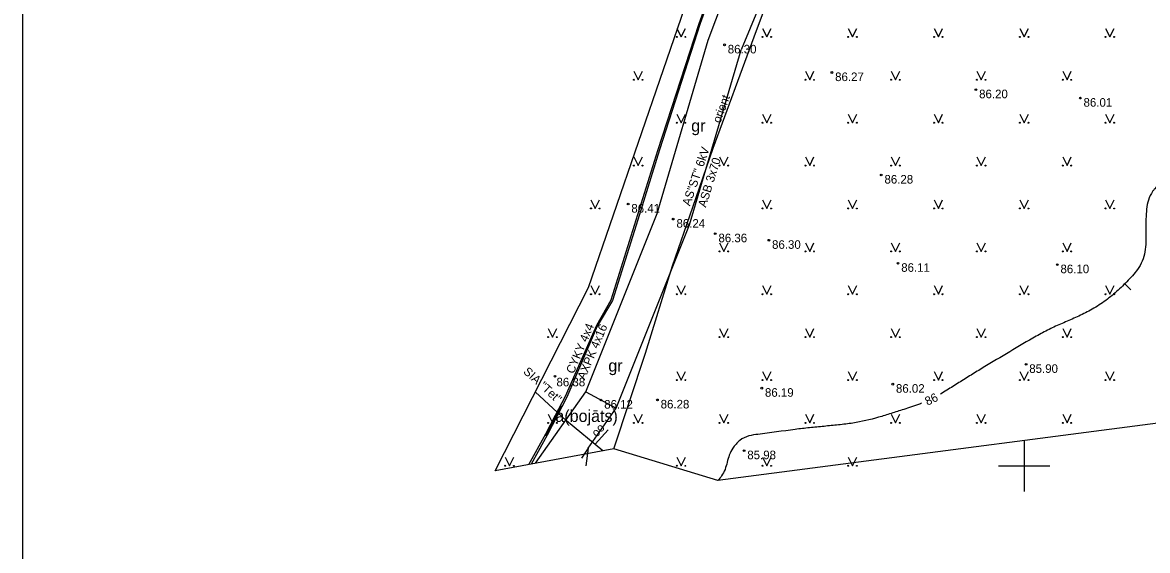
# Model space of a CAD drawing. Extents: x 576692 to 577659, y 273254 to 273799.
# Drawn here: x 576691.6 to 576757.2, y 273645.1 to 273675.8 of the extents above; entities that cross this region are included whole.
import ezdxf

# ---------------------------------------------------------------- set-up
doc = ezdxf.new("R2010")
doc.units = 0
for name, color, linetype in [('APGS_ELEM_####_####_#', 7, 'Continuous'), ('APGS_VADP_NEDR_TKST_#', 7, 'Continuous'), ('CELI_CAPM_####_####_#', 7, 'Continuous'), ('CELI_CMAL_####_####_#', 7, 'Continuous'), ('CELI_TAKA_####_####_#', 7, 'Continuous'), ('CKOM_ELEM_####_####_#', 7, 'Continuous'), ('ELEK_ELEM_####_####_#', 7, 'Continuous'), ('GAZE_VADP_VSP1_####_#', 7, 'Continuous'), ('GEOD_ELEM_####_TKST_#', 7, 'Continuous'), ('HIDT_REZV_####_TKST_#', 7, 'Continuous'), ('Level 62', 7, 'Continuous'), ('LKAN_ELEM_PAST_TKST_#', 7, 'Continuous'), ('NORB_MARG_MMET_####_#', 7, 'Continuous'), ('NORB_ZOGS_ZMET_####_#', 7, 'Continuous'), ('POINT-ELEV', 7, 'Continuous'), ('RAMI_UZMR_####_####_#', 7, 'Continuous'), ('RELJ_ELEM_####_####_#', 7, 'Continuous'), ('RELJ_HORZ_PAMT_####_#', 7, 'Continuous'), ('ROBZ_PROJ_####_TKST_#', 7, 'Continuous'), ('TERT_KRND_####_####_#', 7, 'Continuous')]:
    doc.layers.add(name, color=color, linetype=linetype)

msp = doc.modelspace()

# ---------------------------------------------------------------- linework, layer by layer
at = {"layer": 'APGS_ELEM_####_####_#'}
for points in [[(576724.449, 273654.313), (576726.219, 273653.353)], [(576724.584, 273651.032), (576724.194, 273650.452)]]:
    msp.add_lwpolyline(points, dxfattribs=at)
at = {"layer": 'CELI_CAPM_####_####_#'}
for points in [[(576747.985, 273714.221), (576746.348, 273707.285), (576741.816, 273695.089), (576739.373, 273688.394), (576733.496, 273674.256)], [(576731.578, 273674.82), (576737.011, 273689.199), (576739.086, 273695.273), (576742.568, 273707.72)], [(576721.516, 273650.15), (576724.449, 273654.313), (576728.6, 273664.707), (576731.578, 273674.82)], [(576724.584, 273651.032), (576726.219, 273653.353), (576730.492, 273664.053), (576733.496, 273674.256)]]:
    msp.add_lwpolyline(points, dxfattribs=at)
at = {"layer": 'CELI_TAKA_####_####_#'}
msp.add_lwpolyline([(576848.447, 273595.284), (576850.413, 273611.975), (576839.74, 273611.3), (576799.298, 273680.086), (576786.491, 273690.257), (576780.2, 273683.233), (576786.155, 273661.79), (576765.1, 273656.565), (576764.662, 273653.384), (576732.149, 273649.138), (576726.076, 273650.997), (576719.157, 273649.712), (576724.595, 273660.398), (576733.342, 273685.822), (576746.079, 273731.492)], dxfattribs=at)
at = {"layer": 'CKOM_ELEM_####_####_#'}
for p, q in [((576750, 273651.5), (576750, 273650)), ((576748.5, 273650), (576750, 273650)), ((576750, 273650), (576750, 273648.5)), ((576750, 273650), (576751.5, 273650))]:
    msp.add_line(p, q, dxfattribs=at)
at = {"layer": 'ELEK_ELEM_####_####_#'}
msp.add_lwpolyline([(576724.584, 273651.032), (576724.443, 273649.99)], dxfattribs=at)
at = {"layer": 'GEOD_ELEM_####_TKST_#'}
msp.add_line((576756.225, 273660.261), (576755.87, 273660.613), dxfattribs=at)
for points in [[(576760.556, 273673.037), (576760.477, 273672.385), (576760.365, 273671.62), (576759.945, 273669.712), (576759.669, 273668.774), (576759.351, 273667.846), (576758.977, 273667.278), (576758.429, 273666.82), (576757.86, 273666.381), (576757.617, 273666.152), (576757.511, 273666.02), (576757.418, 273665.873), (576757.206, 273665.36), (576757.125, 273664.825), (576757.103, 273663.643), (576757.036, 273662.469), (576756.887, 273661.93), (576756.608, 273661.447), (576755.986, 273660.73), (576755.306, 273660.08), (576754.566, 273659.505), (576753.765, 273659.015), (576752.999, 273658.642), (576752.222, 273658.3), (576751.454, 273657.95), (576750.71, 273657.551), (576747.619, 273655.722), (576746.907, 273655.289), (576746.201, 273654.848), (576745.493, 273654.408), (576745.12, 273654.182)], [(576744.018, 273653.641), (576743.894, 273653.596), (576742.98, 273653.29), (576742.246, 273653.052), (576741.511, 273652.825), (576740.016, 273652.489), (576739.176, 273652.386), (576738.334, 273652.3), (576737.493, 273652.216), (576736.652, 273652.119), (576734.485, 273651.83), (576733.949, 273651.743), (576733.425, 273651.481), (576733.205, 273651.267), (576733.013, 273651.023), (576732.814, 273650.629), (576732.689, 273650.207), (576732.563, 273649.792), (576732.362, 273649.417), (576732.149, 273649.138)]]:
    msp.add_spline(points, degree=3, dxfattribs=at)
at = {"layer": 'Level 62'}
msp.add_line((576724.994, 273651.253), (576725.76, 273652.093), dxfattribs=at)
msp.add_lwpolyline([(576725.448, 273650.88), (576723.324, 273652.624), (576721.494, 273654.304)], dxfattribs=at)
at = {"layer": 'LKAN_ELEM_PAST_TKST_#'}
for p, q in [((576729.75, 273675.5), (576730, 273675)), ((576730, 273675), (576730.25, 273675.5)), ((576734.75, 273675.5), (576735, 273675)), ((576735, 273675), (576735.25, 273675.5)), ((576739.75, 273675.5), (576740, 273675)), ((576740, 273675), (576740.25, 273675.5)), ((576744.75, 273675.5), (576745, 273675)), ((576745, 273675), (576745.25, 273675.5)), ((576749.75, 273675.5), (576750, 273675)), ((576750, 273675), (576750.25, 273675.5)), ((576754.75, 273675.5), (576755, 273675)), ((576755, 273675), (576755.25, 273675.5)), ((576727.25, 273673), (576727.5, 273672.5)), ((576727.5, 273672.5), (576727.75, 273673)), ((576737.25, 273673), (576737.5, 273672.5)), ((576737.5, 273672.5), (576737.75, 273673)), ((576742.25, 273673), (576742.5, 273672.5)), ((576742.5, 273672.5), (576742.75, 273673)), ((576747.25, 273673), (576747.5, 273672.5)), ((576747.5, 273672.5), (576747.75, 273673)), ((576752.25, 273673), (576752.5, 273672.5)), ((576752.5, 273672.5), (576752.75, 273673)), ((576729.75, 273670.5), (576730, 273670)), ((576730, 273670), (576730.25, 273670.5)), ((576734.75, 273670.5), (576735, 273670)), ((576735, 273670), (576735.25, 273670.5)), ((576739.75, 273670.5), (576740, 273670)), ((576740, 273670), (576740.25, 273670.5)), ((576744.75, 273670.5), (576745, 273670)), ((576745, 273670), (576745.25, 273670.5)), ((576749.75, 273670.5), (576750, 273670)), ((576750, 273670), (576750.25, 273670.5)), ((576754.75, 273670.5), (576755, 273670)), ((576755, 273670), (576755.25, 273670.5)), ((576727.25, 273668), (576727.5, 273667.5)), ((576727.5, 273667.5), (576727.75, 273668)), ((576732.25, 273668), (576732.5, 273667.5)), ((576732.5, 273667.5), (576732.75, 273668)), ((576737.25, 273668), (576737.5, 273667.5)), ((576737.5, 273667.5), (576737.75, 273668)), ((576742.25, 273668), (576742.5, 273667.5)), ((576742.5, 273667.5), (576742.75, 273668)), ((576747.25, 273668), (576747.5, 273667.5)), ((576747.5, 273667.5), (576747.75, 273668)), ((576752.25, 273668), (576752.5, 273667.5)), ((576752.5, 273667.5), (576752.75, 273668)), ((576724.75, 273665.5), (576725, 273665)), ((576725, 273665), (576725.25, 273665.5)), ((576734.75, 273665.5), (576735, 273665)), ((576735, 273665), (576735.25, 273665.5)), ((576739.75, 273665.5), (576740, 273665)), ((576740, 273665), (576740.25, 273665.5)), ((576744.75, 273665.5), (576745, 273665)), ((576745, 273665), (576745.25, 273665.5)), ((576749.75, 273665.5), (576750, 273665)), ((576750, 273665), (576750.25, 273665.5)), ((576754.75, 273665.5), (576755, 273665)), ((576755, 273665), (576755.25, 273665.5)), ((576732.25, 273663), (576732.5, 273662.5)), ((576732.5, 273662.5), (576732.75, 273663)), ((576737.25, 273663), (576737.5, 273662.5)), ((576737.5, 273662.5), (576737.75, 273663)), ((576742.25, 273663), (576742.5, 273662.5)), ((576742.5, 273662.5), (576742.75, 273663)), ((576747.25, 273663), (576747.5, 273662.5)), ((576747.5, 273662.5), (576747.75, 273663)), ((576752.25, 273663), (576752.5, 273662.5)), ((576752.5, 273662.5), (576752.75, 273663)), ((576724.75, 273660.5), (576725, 273660)), ((576725, 273660), (576725.25, 273660.5)), ((576729.75, 273660.5), (576730, 273660)), ((576730, 273660), (576730.25, 273660.5)), ((576734.75, 273660.5), (576735, 273660)), ((576735, 273660), (576735.25, 273660.5)), ((576739.75, 273660.5), (576740, 273660)), ((576740, 273660), (576740.25, 273660.5)), ((576744.75, 273660.5), (576745, 273660)), ((576745, 273660), (576745.25, 273660.5)), ((576749.75, 273660.5), (576750, 273660)), ((576750, 273660), (576750.25, 273660.5)), ((576754.75, 273660.5), (576755, 273660)), ((576755, 273660), (576755.25, 273660.5)), ((576722.25, 273658), (576722.5, 273657.5)), ((576722.5, 273657.5), (576722.75, 273658)), ((576732.25, 273658), (576732.5, 273657.5)), ((576732.5, 273657.5), (576732.75, 273658)), ((576737.25, 273658), (576737.5, 273657.5)), ((576737.5, 273657.5), (576737.75, 273658)), ((576742.25, 273658), (576742.5, 273657.5)), ((576742.5, 273657.5), (576742.75, 273658)), ((576747.25, 273658), (576747.5, 273657.5)), ((576747.5, 273657.5), (576747.75, 273658)), ((576752.25, 273658), (576752.5, 273657.5)), ((576752.5, 273657.5), (576752.75, 273658)), ((576729.75, 273655.5), (576730, 273655)), ((576730, 273655), (576730.25, 273655.5)), ((576734.75, 273655.5), (576735, 273655)), ((576735, 273655), (576735.25, 273655.5)), ((576739.75, 273655.5), (576740, 273655)), ((576740, 273655), (576740.25, 273655.5)), ((576744.75, 273655.5), (576745, 273655)), ((576745, 273655), (576745.25, 273655.5)), ((576749.75, 273655.5), (576750, 273655)), ((576750, 273655), (576750.25, 273655.5)), ((576754.75, 273655.5), (576755, 273655)), ((576755, 273655), (576755.25, 273655.5)), ((576722.25, 273653), (576722.5, 273652.5)), ((576722.5, 273652.5), (576722.75, 273653)), ((576727.25, 273653), (576727.5, 273652.5)), ((576727.5, 273652.5), (576727.75, 273653)), ((576732.25, 273653), (576732.5, 273652.5)), ((576732.5, 273652.5), (576732.75, 273653)), ((576737.25, 273653), (576737.5, 273652.5)), ((576737.5, 273652.5), (576737.75, 273653)), ((576742.25, 273653), (576742.5, 273652.5)), ((576742.5, 273652.5), (576742.75, 273653)), ((576747.25, 273653), (576747.5, 273652.5)), ((576747.5, 273652.5), (576747.75, 273653)), ((576752.25, 273653), (576752.5, 273652.5)), ((576752.5, 273652.5), (576752.75, 273653)), ((576719.75, 273650.5), (576720, 273650)), ((576720, 273650), (576720.25, 273650.5)), ((576729.75, 273650.5), (576730, 273650)), ((576730, 273650), (576730.25, 273650.5)), ((576734.75, 273650.5), (576735, 273650)), ((576735, 273650), (576735.25, 273650.5)), ((576739.75, 273650.5), (576740, 273650)), ((576740, 273650), (576740.25, 273650.5))]:
    msp.add_line(p, q, dxfattribs=at)
for centre, radius in [((576729.75, 273675), 0.028), ((576730.25, 273675), 0.0263), ((576734.75, 273675), 0.028), ((576735.25, 273675), 0.0263), ((576739.75, 273675), 0.028), ((576740.25, 273675), 0.0263), ((576744.75, 273675), 0.028), ((576745.25, 273675), 0.0263), ((576749.75, 273675), 0.028), ((576750.25, 273675), 0.0263), ((576754.75, 273675), 0.028), ((576755.25, 273675), 0.0263), ((576727.25, 273672.5), 0.028), ((576727.75, 273672.5), 0.0263), ((576737.25, 273672.5), 0.028), ((576737.75, 273672.5), 0.0263), ((576742.25, 273672.5), 0.028), ((576742.75, 273672.5), 0.0263), ((576747.25, 273672.5), 0.028), ((576747.75, 273672.5), 0.0263), ((576752.25, 273672.5), 0.028), ((576752.75, 273672.5), 0.0263), ((576729.75, 273670), 0.028), ((576730.25, 273670), 0.0263), ((576734.75, 273670), 0.028), ((576735.25, 273670), 0.0263), ((576739.75, 273670), 0.028), ((576740.25, 273670), 0.0263), ((576744.75, 273670), 0.028), ((576745.25, 273670), 0.0263), ((576749.75, 273670), 0.028), ((576750.25, 273670), 0.0263), ((576754.75, 273670), 0.028), ((576755.25, 273670), 0.0263), ((576727.25, 273667.5), 0.028), ((576727.75, 273667.5), 0.0263), ((576732.25, 273667.5), 0.028), ((576732.75, 273667.5), 0.0263), ((576737.25, 273667.5), 0.028), ((576737.75, 273667.5), 0.0263), ((576742.25, 273667.5), 0.028), ((576742.75, 273667.5), 0.0263), ((576747.25, 273667.5), 0.028), ((576747.75, 273667.5), 0.0263), ((576752.25, 273667.5), 0.028), ((576752.75, 273667.5), 0.0263), ((576724.75, 273665), 0.028), ((576725.25, 273665), 0.0263), ((576734.75, 273665), 0.028), ((576735.25, 273665), 0.0263), ((576739.75, 273665), 0.028), ((576740.25, 273665), 0.0263), ((576744.75, 273665), 0.028), ((576745.25, 273665), 0.0263), ((576749.75, 273665), 0.028), ((576750.25, 273665), 0.0263), ((576754.75, 273665), 0.028), ((576755.25, 273665), 0.0263), ((576732.25, 273662.5), 0.028), ((576732.75, 273662.5), 0.0263), ((576737.25, 273662.5), 0.028), ((576737.75, 273662.5), 0.0263), ((576742.25, 273662.5), 0.028), ((576742.75, 273662.5), 0.0263), ((576747.25, 273662.5), 0.028), ((576747.75, 273662.5), 0.0263), ((576752.25, 273662.5), 0.028), ((576752.75, 273662.5), 0.0263), ((576724.75, 273660), 0.028), ((576725.25, 273660), 0.0263), ((576729.75, 273660), 0.028), ((576730.25, 273660), 0.0263), ((576734.75, 273660), 0.028), ((576735.25, 273660), 0.0263), ((576739.75, 273660), 0.028), ((576740.25, 273660), 0.0263), ((576744.75, 273660), 0.028), ((576745.25, 273660), 0.0263), ((576749.75, 273660), 0.028), ((576750.25, 273660), 0.0263), ((576754.75, 273660), 0.028), ((576755.25, 273660), 0.0263), ((576722.25, 273657.5), 0.028), ((576722.75, 273657.5), 0.0263), ((576732.25, 273657.5), 0.028), ((576732.75, 273657.5), 0.0263), ((576737.25, 273657.5), 0.028), ((576737.75, 273657.5), 0.0263), ((576742.25, 273657.5), 0.028), ((576742.75, 273657.5), 0.0263), ((576747.25, 273657.5), 0.028), ((576747.75, 273657.5), 0.0263), ((576752.25, 273657.5), 0.028), ((576752.75, 273657.5), 0.0263), ((576729.75, 273655), 0.028), ((576730.25, 273655), 0.0263), ((576734.75, 273655), 0.028), ((576735.25, 273655), 0.0263), ((576739.75, 273655), 0.028), ((576740.25, 273655), 0.0263), ((576744.75, 273655), 0.028), ((576745.25, 273655), 0.0263), ((576749.75, 273655), 0.028), ((576750.25, 273655), 0.0263), ((576754.75, 273655), 0.028), ((576755.25, 273655), 0.0263), ((576722.25, 273652.5), 0.028), ((576722.75, 273652.5), 0.0263), ((576727.25, 273652.5), 0.028), ((576727.75, 273652.5), 0.0263), ((576732.25, 273652.5), 0.028), ((576732.75, 273652.5), 0.0263), ((576737.25, 273652.5), 0.028), ((576737.75, 273652.5), 0.0263), ((576742.25, 273652.5), 0.028), ((576742.75, 273652.5), 0.0263), ((576747.25, 273652.5), 0.028), ((576747.75, 273652.5), 0.0263), ((576752.25, 273652.5), 0.028), ((576752.75, 273652.5), 0.0263), ((576719.75, 273650), 0.028), ((576720.25, 273650), 0.0263), ((576729.75, 273650), 0.028), ((576730.25, 273650), 0.0263), ((576734.75, 273650), 0.028), ((576735.25, 273650), 0.0263), ((576739.75, 273650), 0.028), ((576740.25, 273650), 0.0263)]:
    msp.add_circle(centre, radius, dxfattribs=at)
at = {"layer": 'NORB_ZOGS_ZMET_####_#'}
msp.add_lwpolyline([(576723.036, 273653.499), (576722.123, 273651.732)], dxfattribs=at)
at = {"layer": 'RAMI_UZMR_####_####_#'}
msp.add_lwpolyline([(576691.609, 273601.352), (576978.221, 273601.352), (576978.221, 273798.568), (576691.609, 273798.568)], close=True, dxfattribs=at)
at = {"layer": 'RELJ_ELEM_####_####_#'}
for centre in [(576732.537, 273674.538), (576738.796, 273672.925), (576747.19, 273671.924), (576753.278, 273671.433), (576741.672, 273666.951), (576726.916, 273665.257), (576729.546, 273664.38), (576731.994, 273663.53), (576735.119, 273663.147), (576742.65, 273661.807), (576751.933, 273661.725), (576750.114, 273655.916), (576722.649, 273655.221), (576742.342, 273654.759), (576734.705, 273654.524), (576725.334, 273653.833), (576728.625, 273653.842), (576733.676, 273650.883)]:
    msp.add_circle(centre, 0.05, dxfattribs=at)
at = {"layer": 'ROBZ_PROJ_####_TKST_#'}
msp.add_lwpolyline([(576726.076, 273650.997), (576727.932, 273656.567), (576729.5, 273661.655), (576730.682, 273665.084), (576731.865, 273668.514), (576734.264, 273674.998), (576736.663, 273681.483), (576738.539, 273686.307), (576742.122, 273695.516), (576744.578, 273701.213), (576746.572, 273705.904), (576748.565, 273710.596)], dxfattribs=at)
at = {"layer": 'TERT_KRND_####_####_#'}
for points in [[(576721.135, 273650.079), (576722.114, 273651.858), (576722.686, 273652.958), (576723.259, 273654.059), (576724.172, 273656.131), (576725.085, 273658.204), (576725.929, 273659.674), (576727.286, 273664.024), (576728.643, 273668.374), (576729.188, 273670.049), (576731.053, 273675.786), (576733.142, 273681.529), (576735.152, 273686.994), (576737.161, 273692.459), (576738.469, 273696.545), (576739.694, 273701.926), (576740.457, 273708.29), (576741.181, 273711.29), (576742.084, 273714.417), (576742.987, 273717.544), (576742.985, 273717.979), (576742.779, 273718.232), (576742.37, 273718.284)], [(576733.197, 273681.488), (576731.115, 273675.789), (576728.751, 273668.42), (576727.375, 273664.027), (576725.998, 273659.634), (576725.103, 273658.143), (576723.344, 273653.994), (576722.187, 273651.788), (576721.665, 273650.834), (576721.264, 273650.103)]]:
    msp.add_lwpolyline(points, dxfattribs=at)

# ---------------------------------------------------------------- texts
at = {"layer": 'APGS_VADP_NEDR_TKST_#'}
for s, rotation, p in [('orient', 69.69759, (576732.286, 273669.939)), ('AS"ST" 6kV', 71.13559, (576730.521, 273665.109)), ('ASB 3x70', 72.87195, (576731.449, 273665.029))]:
    msp.add_text(s, height=0.5, rotation=rotation, dxfattribs=at).set_placement(p)
at = {"layer": 'CELI_CMAL_####_####_#'}
for s, p in [('gr', (576730.591, 273669.478)), ('gr', (576725.761, 273655.491)), ('a(bojāts)', (576722.673, 273652.556))]:
    msp.add_text(s, height=0.7, dxfattribs=at).set_placement(p)
at = {"layer": 'GAZE_VADP_VSP1_####_#'}
msp.add_text('oo', height=0.5, rotation=47.63599, dxfattribs=at).set_placement((576725.089, 273651.64))
at = {"layer": 'HIDT_REZV_####_TKST_#'}
for s, p in [(' 86.30', (576732.537, 273674.038)), (' 86.27', (576738.796, 273672.425)), (' 86.20', (576747.19, 273671.424)), (' 86.01', (576753.278, 273670.933)), (' 86.28', (576741.672, 273666.451)), (' 86.41', (576726.916, 273664.757)), (' 86.24', (576729.546, 273663.88)), (' 86.36', (576731.994, 273663.03)), (' 86.30', (576735.119, 273662.647)), (' 86.11', (576742.65, 273661.307)), (' 86.10', (576751.933, 273661.225)), (' 85.90', (576750.114, 273655.416)), (' 86.38', (576722.551, 273654.63)), (' 86.02', (576742.342, 273654.259)), (' 86.19', (576734.705, 273654.024)), (' 86.12', (576725.334, 273653.333)), (' 86.28', (576728.625, 273653.342)), (' 85.98', (576733.676, 273650.383))]:
    msp.add_text(s, height=0.5, dxfattribs=at).set_placement(p)
at = {"layer": 'NORB_MARG_MMET_####_#'}
for s, p in [('CYKY 4x4', (576723.735, 273655.327)), ('AXPK 4x16', (576724.387, 273654.98))]:
    msp.add_text(s, height=0.5, rotation=67.02512, dxfattribs=at).set_placement(p)
at = {"layer": 'POINT-ELEV'}
msp.add_text('SIA "Tet"', height=0.5, rotation=317.73245, dxfattribs=at).set_placement((576720.765, 273655.435))
at = {"layer": 'RELJ_HORZ_PAMT_####_#'}
msp.add_text('86', height=0.5, rotation=25.85832, dxfattribs=at).set_placement((576744.366, 273653.497))

doc.saveas('drawing.dxf')
